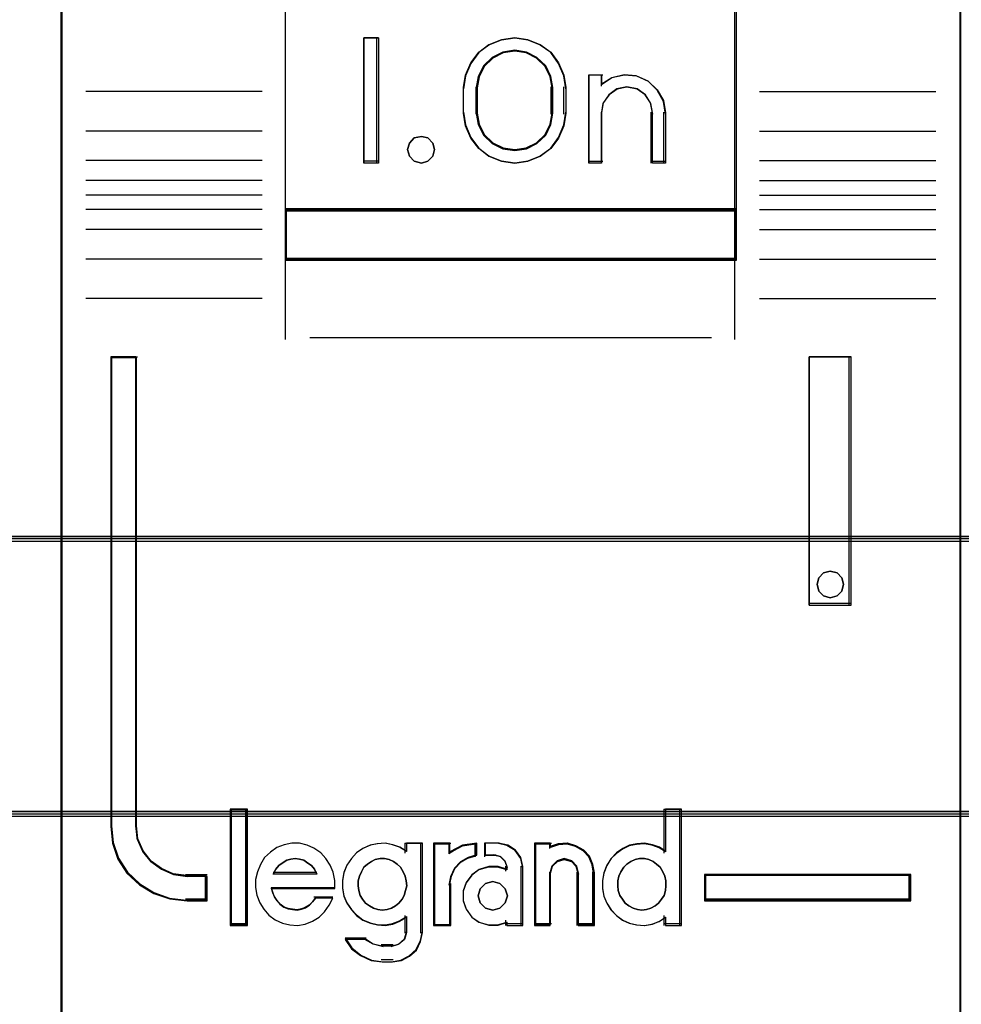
# Model space of a CAD drawing. Header units: millimetres. Extents: x -1290 to 1795, y -4192 to -1311.
# Tile 273 of 656: x 1427.35 to 1431.11, y -3749.12 to -3745.19. Entities that reach past the tile are written whole.
import ezdxf

# ---------------------------------------------------------------- set-up
doc = ezdxf.new("R2010")
doc.units = ezdxf.units.MM
doc.layers.add('30', color=7, linetype='Continuous')
doc.layers.add('45', color=7, linetype='Continuous')
doc.layers.add('Aparatura', color=7, linetype='Continuous', lineweight=13)

# ---------------------------------------------------------------- blocks, each defined once
blk = doc.blocks.new('*U245')
at = {"layer": '45', "color": 7}
for points in [[(279.629142, -533.443271), (207.595016, -533.443271), (207.595016, -615.466039), (279.629142, -615.466039), (279.629142, -533.443271)], [(279.609444, -533.464815), (207.616504, -533.464815), (207.616504, -615.44629), (279.609444, -615.44629), (279.609444, -533.464815)]]:
    blk.add_lwpolyline(points, close=True, dxfattribs=at)
at = {"layer": '45', "color": 139}
blk.add_lwpolyline([(279.629142, -533.443271), (207.595016, -533.443271), (207.595016, -615.466039), (279.629142, -615.466039), (279.629142, -533.443271)], close=True, dxfattribs=at)
blk = doc.blocks.new('*U246')
at = {"layer": '45', "color": 7}
for points in [[(297.575, -533.603058), (279.598701, -533.603058), (279.598701, -615.327797), (297.575, -615.327797), (297.575, -533.603058)], [(284.08427, -579.898183), (293.091222, -579.898183), (293.091222, -575.429535), (284.08427, -575.429535), (284.08427, -579.898183)], [(285.942961, -576.443913), (285.942961, -578.946643), (285.649295, -578.946643), (285.649295, -576.443913), (285.942961, -576.443913)], [(289.644004, -577.18917), (289.683621, -577.439443), (289.683621, -577.951113), (289.644004, -578.201386), (289.536471, -578.446097), (289.383661, -578.657439), (289.174254, -578.807603), (288.925231, -578.907712), (288.664887, -578.946643), (288.398885, -578.907712), (288.149861, -578.807603), (287.946114, -578.657439), (287.787644, -578.446097), (287.680111, -578.201386), (287.640494, -577.951113), (287.640494, -577.439443), (287.680111, -577.18917), (287.787644, -576.944459), (287.946114, -576.733117), (288.149861, -576.582953), (288.398885, -576.482844), (288.664887, -576.443913), (288.925231, -576.482844), (289.174254, -576.582953), (289.383661, -576.733117), (289.536471, -576.944459), (289.644004, -577.18917)], [(289.427559, -577.951209), (289.427559, -577.437746), (289.387719, -577.214502), (289.285272, -577.002419), (289.108837, -576.834986), (288.898253, -576.728945), (288.664903, -576.689877), (288.425862, -576.728945), (288.215278, -576.834986), (288.038843, -577.002419), (287.936396, -577.214502), (287.896556, -577.437746), (287.896556, -577.951209), (287.936396, -578.174454), (288.038843, -578.386536), (288.215278, -578.55397), (288.425862, -578.660011), (288.664903, -578.693498), (288.898253, -578.660011), (289.108837, -578.55397), (289.285272, -578.386536), (289.387719, -578.174454), (289.427559, -577.951209)], [(290.605365, -577.23957), (290.856082, -577.183601), (291.095403, -577.205988), (291.329026, -577.306734), (291.511365, -577.48024), (291.636724, -577.698521), (291.676611, -577.944787), (291.676611, -578.946643), (291.414498, -578.946643), (291.414498, -577.944787), (291.374611, -577.743297), (291.272045, -577.580985), (291.106799, -577.469046), (290.901667, -577.429867), (290.707931, -577.469046), (290.548384, -577.580985), (290.428723, -577.743297), (290.394535, -577.944787), (290.394535, -578.946643), (290.143818, -578.946643), (290.143818, -577.183601), (290.394535, -577.183601), (290.394535, -577.373897), (290.605365, -577.23957)], [(287.027973, -578.545121), (287.063906, -578.675025), (287.027973, -578.804929), (286.932154, -578.90531), (286.800402, -578.946643), (286.656673, -578.90531), (286.566842, -578.804929), (286.524921, -578.675025), (286.566842, -578.545121), (286.656673, -578.444741), (286.800402, -578.415217), (286.932154, -578.444741), (287.027973, -578.545121)], [(293.091222, -579.860481), (284.08427, -579.860481), (284.08427, -580.885631), (293.091222, -580.885631), (293.091222, -579.860481)], [(282.524617, -593.679359), (282.524617, -593.190218), (282.122269, -593.190218), (281.850259, -593.151746), (281.612251, -593.047323), (281.402577, -592.898932), (281.238237, -592.695582), (281.130567, -592.45376), (281.102233, -592.189954), (281.102233, -582.813846), (280.597881, -582.813846), (280.597881, -592.189954), (280.631882, -592.525207), (280.739553, -592.843973), (280.920893, -593.124267), (281.170235, -593.355097), (281.459245, -593.530968), (281.77659, -593.640887), (282.122269, -593.679359), (282.524617, -593.679359)], [(294.545226, -582.813846), (294.545226, -587.774423), (295.383249, -587.774423), (295.383249, -582.813846), (294.545226, -582.813846)], [(295.196982, -587.225682), (295.232835, -587.355586), (295.196982, -587.497299), (295.101373, -587.58587), (294.963936, -587.627204), (294.832474, -587.58587), (294.736866, -587.497299), (294.701013, -587.355586), (294.736866, -587.225682), (294.832474, -587.125301), (294.963936, -587.095777), (295.101373, -587.125301), (295.196982, -587.225682)], [(283.310711, -594.153333), (283.310711, -591.862455), (283.002719, -591.862455), (283.002719, -594.153333), (283.310711, -594.153333)], [(296.57582, -593.153318), (292.453751, -593.153318), (292.453751, -593.679359), (296.57582, -593.679359), (296.57582, -593.153318)]]:
    blk.add_lwpolyline(points, close=True, dxfattribs=at)
at = {"layer": '45', "color": 139}
for points in [[(297.575, -533.603058), (279.598701, -533.603058), (279.598701, -615.327797), (297.575, -615.327797), (297.575, -533.603058)], [(287.063906, -578.675025), (287.027973, -578.545121), (286.932154, -578.444741), (286.800402, -578.415217), (286.656673, -578.444741), (286.566842, -578.545121), (286.524921, -578.675025), (286.566842, -578.804929), (286.656673, -578.90531), (286.800402, -578.946643), (286.932154, -578.90531), (287.027973, -578.804929), (287.063906, -578.675025)], [(295.232835, -587.355586), (295.196982, -587.225682), (295.101373, -587.125301), (294.963936, -587.095777), (294.832474, -587.125301), (294.736866, -587.225682), (294.701013, -587.355586), (294.736866, -587.497299), (294.832474, -587.58587), (294.963936, -587.627204), (295.101373, -587.58587), (295.196982, -587.497299), (295.232835, -587.355586)], [(286.017763, -593.864281), (286.115971, -593.852913), (286.202626, -593.824495), (286.283503, -593.779026), (286.352827, -593.722189), (286.416374, -593.642618), (286.456812, -593.568731), (286.485697, -593.472109), (286.508805, -593.375487), (286.497251, -593.278865), (286.47992, -593.182243), (286.439482, -593.096988), (286.387489, -593.006049), (286.318165, -592.943529), (286.243065, -592.892376), (286.15641, -592.852591), (286.063979, -592.83554), (285.977324, -592.83554), (285.879116, -592.852591), (285.804015, -592.892376), (285.723138, -592.943529), (285.653814, -593.006049), (285.607598, -593.096988), (285.56716, -593.182243), (285.538275, -593.278865), (285.538275, -593.375487), (285.549829, -593.472109), (285.578714, -593.568731), (285.624929, -593.642618), (285.682699, -593.722189), (285.763577, -593.779026), (285.844454, -593.824495), (285.931109, -593.852913), (286.017763, -593.864281)], [(291.20209, -593.864281), (291.294599, -593.852913), (291.381327, -593.824495), (291.468054, -593.779026), (291.537437, -593.722189), (291.595255, -593.642618), (291.647292, -593.568731), (291.676201, -593.472109), (291.681983, -593.375487), (291.681983, -593.278865), (291.664637, -593.182243), (291.624164, -593.096988), (291.566346, -593.006049), (291.496964, -592.943529), (291.427582, -592.892376), (291.340854, -592.852591), (291.254126, -592.83554), (291.155835, -592.83554), (291.069107, -592.852591), (290.982379, -592.892376), (290.901434, -592.943529), (290.843615, -593.006049), (290.785797, -593.096988), (290.745324, -593.182243), (290.722196, -593.278865), (290.722196, -593.375487), (290.73376, -593.472109), (290.762669, -593.568731), (290.814706, -593.642618), (290.872524, -593.722189), (290.941906, -593.779026), (291.028634, -593.824495), (291.115362, -593.852913), (291.20209, -593.864281)], [(288.517911, -593.577023), (288.476342, -593.436326), (288.369451, -593.330802), (288.22693, -593.289766), (288.08441, -593.330802), (287.977519, -593.436326), (287.93595, -593.577023), (287.977519, -593.717721), (288.08441, -593.823244), (288.22693, -593.864281), (288.369451, -593.823244), (288.476342, -593.717721), (288.517911, -593.577023)]]:
    blk.add_lwpolyline(points, close=True, dxfattribs=at)
at = {"layer": '45', "color": 59}
for points in [[(297.557094, -533.622807), (279.618398, -533.622807), (279.618398, -615.309843), (297.557094, -615.309843), (297.557094, -533.622807)], [(284.08427, -579.898183), (293.091222, -579.898183), (293.091222, -575.429535), (284.08427, -575.429535), (284.08427, -579.898183)], [(285.942961, -576.443913), (285.942961, -578.946643), (285.649295, -578.946643), (285.649295, -576.443913), (285.942961, -576.443913)], [(289.644004, -577.18917), (289.683621, -577.439443), (289.683621, -577.951113), (289.644004, -578.201386), (289.536471, -578.446097), (289.383661, -578.657439), (289.174254, -578.807603), (288.925231, -578.907712), (288.664887, -578.946643), (288.398885, -578.907712), (288.149861, -578.807603), (287.946114, -578.657439), (287.787644, -578.446097), (287.680111, -578.201386), (287.640494, -577.951113), (287.640494, -577.439443), (287.680111, -577.18917), (287.787644, -576.944459), (287.946114, -576.733117), (288.149861, -576.582953), (288.398885, -576.482844), (288.664887, -576.443913), (288.925231, -576.482844), (289.174254, -576.582953), (289.383661, -576.733117), (289.536471, -576.944459), (289.644004, -577.18917)], [(289.427559, -577.951209), (289.427559, -577.437746), (289.387719, -577.214502), (289.285272, -577.002419), (289.108837, -576.834986), (288.898253, -576.728945), (288.664903, -576.689877), (288.425862, -576.728945), (288.215278, -576.834986), (288.038843, -577.002419), (287.936396, -577.214502), (287.896556, -577.437746), (287.896556, -577.951209), (287.936396, -578.174454), (288.038843, -578.386536), (288.215278, -578.55397), (288.425862, -578.660011), (288.664903, -578.693498), (288.898253, -578.660011), (289.108837, -578.55397), (289.285272, -578.386536), (289.387719, -578.174454), (289.427559, -577.951209)], [(289.409652, -577.946558), (289.409652, -577.442297), (289.370744, -577.223054), (289.270694, -577.014772), (289.098386, -576.850339), (288.892728, -576.746198), (288.664837, -576.707831), (288.431387, -576.746198), (288.225729, -576.850339), (288.053421, -577.014772), (287.953371, -577.223054), (287.914463, -577.442297), (287.914463, -577.946558), (287.953371, -578.165802), (288.053421, -578.374084), (288.225729, -578.538517), (288.431387, -578.642657), (288.664837, -578.675544), (288.892728, -578.642657), (289.098386, -578.538517), (289.270694, -578.374084), (289.370744, -578.165802), (289.409652, -577.946558)], [(290.605365, -577.23957), (290.856082, -577.183601), (291.095403, -577.205988), (291.329026, -577.306734), (291.511365, -577.48024), (291.636724, -577.698521), (291.676611, -577.944787), (291.676611, -578.946643), (291.414498, -578.946643), (291.414498, -577.944787), (291.374611, -577.743297), (291.272045, -577.580985), (291.106799, -577.469046), (290.901667, -577.429867), (290.707931, -577.469046), (290.548384, -577.580985), (290.428723, -577.743297), (290.394535, -577.944787), (290.394535, -578.946643), (290.143818, -578.946643), (290.143818, -577.183601), (290.394535, -577.183601), (290.394535, -577.373897), (290.605365, -577.23957)], [(287.027973, -578.545121), (287.063906, -578.675025), (287.027973, -578.804929), (286.932154, -578.90531), (286.800402, -578.946643), (286.656673, -578.90531), (286.566842, -578.804929), (286.524921, -578.675025), (286.566842, -578.545121), (286.656673, -578.444741), (286.800402, -578.415217), (286.932154, -578.444741), (287.027973, -578.545121)], [(293.091222, -579.860481), (284.08427, -579.860481), (284.08427, -580.885631), (293.091222, -580.885631), (293.091222, -579.860481)], [(293.073315, -579.878434), (284.102176, -579.878434), (284.102176, -580.865882), (293.073315, -580.865882), (293.073315, -579.878434)], [(294.545226, -582.813846), (294.545226, -587.774423), (295.383249, -587.774423), (295.383249, -582.813846), (294.545226, -582.813846)], [(295.196982, -587.225682), (295.232835, -587.355586), (295.196982, -587.497299), (295.101373, -587.58587), (294.963936, -587.627204), (294.832474, -587.58587), (294.736866, -587.497299), (294.701013, -587.355586), (294.736866, -587.225682), (294.832474, -587.125301), (294.963936, -587.095777), (295.101373, -587.125301), (295.196982, -587.225682)], [(283.328617, -594.171287), (283.328617, -591.844502), (282.984813, -591.844502), (282.984813, -594.171287), (283.328617, -594.171287)], [(290.415996, -593.275085), (290.415996, -593.436513), (290.444439, -593.586807), (290.501326, -593.725969), (290.586657, -593.859565), (290.694742, -593.970894), (290.819893, -594.065524), (290.950733, -594.126755), (291.098639, -594.160154), (291.252234, -594.171287), (291.405829, -594.143455), (291.548046, -594.08779), (291.673198, -594.004293), (291.673198, -594.171287), (291.991765, -594.171287), (291.991765, -591.844502), (291.673198, -591.844502), (291.673198, -592.701738), (291.548046, -592.618241), (291.405829, -592.568143), (291.252234, -592.540311), (291.098639, -592.551444), (290.950733, -592.579276), (290.819893, -592.646074), (290.694742, -592.729571), (290.586657, -592.8409), (290.501326, -592.974496), (290.444439, -593.12479), (290.415996, -593.275085)], [(283.489775, -593.414387), (283.518213, -593.565767), (283.575089, -593.717147), (283.654714, -593.8461), (283.75709, -593.96384), (283.882217, -594.059154), (284.030093, -594.126434), (284.172282, -594.160074), (284.325846, -594.171287), (284.47941, -594.143254), (284.627287, -594.087187), (284.7581, -594.003087), (284.866164, -593.89656), (284.962853, -593.762), (285.031103, -593.621834), (284.684162, -593.621834), (284.627287, -593.69472), (284.559036, -593.762), (284.47941, -593.81246), (284.405472, -593.840494), (284.320159, -593.857314), (284.229158, -593.8461), (284.143844, -593.82928), (284.058531, -593.801247), (283.978905, -593.74518), (283.92203, -593.6779), (283.865154, -593.599407), (283.836716, -593.515307), (283.808278, -593.431207), (285.070916, -593.431207), (285.070916, -593.268614), (285.042478, -593.10602), (284.979915, -592.965854), (284.894602, -592.831294), (284.792226, -592.71916), (284.655724, -592.623847), (284.519223, -592.56778), (284.365659, -592.528534), (284.212095, -592.528534), (284.058531, -592.556567), (283.916342, -592.612634), (283.791216, -592.707947), (283.671777, -592.814474), (283.586464, -592.949034), (283.529588, -593.100414), (283.489775, -593.251794), (283.489775, -593.414387)], [(285.312078, -592.962816), (285.255161, -593.113145), (285.226702, -593.263473), (285.226702, -593.424937), (285.255161, -593.575266), (285.312078, -593.714459), (285.403145, -593.848084), (285.505596, -593.959439), (285.630813, -594.05409), (285.778797, -594.115335), (285.921089, -594.148741), (286.074765, -594.159877), (286.222749, -594.132038), (286.365042, -594.076361), (286.501643, -593.992845), (286.501643, -594.310205), (286.461801, -594.449399), (286.353658, -594.54405), (286.222749, -594.583024), (286.017848, -594.583024), (285.835714, -594.54405), (285.670655, -594.449399), (285.277928, -594.449399), (285.408837, -594.633134), (285.585279, -594.772327), (285.795872, -594.866978), (286.017848, -594.894817), (286.222749, -594.894817), (286.404884, -594.866978), (286.564251, -594.783462), (286.700852, -594.660972), (286.786227, -594.488373), (286.820378, -594.310205), (286.820378, -592.528534), (286.501643, -592.528534), (286.501643, -592.689998), (286.365042, -592.606482), (286.222749, -592.556372), (286.074765, -592.528534), (285.921089, -592.539669), (285.778797, -592.567508), (285.630813, -592.63432), (285.505596, -592.717836), (285.403145, -592.829191), (285.312078, -592.962816)], [(287.042418, -592.528534), (287.042418, -594.171287), (287.367474, -594.171287), (287.367474, -593.347107), (287.396497, -593.184514), (287.471957, -593.02192), (287.593853, -592.898574), (287.738967, -592.814474), (287.9073, -592.764014), (287.9073, -592.528534), (287.622876, -592.56778), (287.367474, -592.70234), (287.367474, -592.528534), (287.042418, -592.528534)], [(287.060324, -592.546487), (287.060324, -594.153333), (287.371921, -594.153333), (287.371921, -593.347168), (287.399742, -593.188129), (287.472077, -593.029089), (287.588926, -592.908439), (287.728031, -592.826177), (287.889394, -592.77682), (287.889394, -592.546487), (287.616747, -592.584876), (287.371921, -592.716495), (287.371921, -592.546487), (287.060324, -592.546487)], [(287.692543, -593.319074), (287.635122, -593.487274), (287.635122, -593.6779), (287.692543, -593.8461), (287.807385, -594.003087), (287.950938, -594.104007), (288.140428, -594.160074), (288.324176, -594.160074), (288.507924, -594.104007), (288.507924, -594.171287), (288.829483, -594.171287), (288.829483, -592.993887), (288.789288, -592.814474), (288.680188, -592.663094), (288.525151, -592.56778), (288.341403, -592.528534), (288.077265, -592.528534), (288.077265, -592.764014), (288.266755, -592.764014), (288.381598, -592.792047), (288.467729, -592.881754), (288.507924, -592.993887), (288.507924, -593.061167), (288.324176, -593.0051), (288.140428, -593.0051), (287.950938, -593.061167), (287.807385, -593.167694), (287.692543, -593.319074)], [(289.062267, -592.528534), (289.062267, -594.171287), (289.371877, -594.171287), (289.371877, -593.117234), (289.412011, -592.977067), (289.515215, -592.881754), (289.652819, -592.842507), (289.80189, -592.881754), (289.893626, -592.977067), (289.933761, -593.117234), (289.933761, -594.171287), (290.254838, -594.171287), (290.254838, -593.117234), (290.22617, -592.949034), (290.157368, -592.78644), (290.042698, -592.663094), (289.887893, -592.578994), (289.721621, -592.528534), (289.538149, -592.539747), (289.371877, -592.595814), (289.371877, -592.528534), (289.062267, -592.528534)], [(289.080174, -592.546487), (289.080174, -594.153333), (289.380486, -594.153333), (289.380486, -593.122319), (289.419415, -592.985216), (289.519519, -592.891986), (289.652991, -592.853598), (289.797586, -592.891986), (289.886567, -592.985216), (289.925496, -593.122319), (289.925496, -594.153333), (290.236931, -594.153333), (290.236931, -593.122319), (290.209124, -592.957796), (290.142388, -592.798756), (290.031162, -592.678106), (289.881006, -592.595844), (289.719727, -592.546487), (289.541764, -592.557455), (289.380486, -592.612297), (289.380486, -592.546487), (289.080174, -592.546487)], [(284.664463, -593.048565), (284.710996, -593.142546), (283.844323, -593.142546), (283.896673, -593.048565), (283.954839, -592.973379), (284.024638, -592.923256), (284.111887, -592.866867), (284.193319, -592.848071), (284.280568, -592.83554), (284.367817, -592.848071), (284.455066, -592.866867), (284.536498, -592.923256), (284.606297, -592.973379), (284.664463, -593.048565)], [(284.710996, -593.142546), (283.844323, -593.142546), (283.896673, -593.048565), (283.954839, -592.973379), (284.024638, -592.923256), (284.111887, -592.866867), (284.193319, -592.848071), (284.280568, -592.83554), (284.367817, -592.848071), (284.455066, -592.866867), (284.536498, -592.923256), (284.606297, -592.973379), (284.664463, -593.048565), (284.710996, -593.142546)], [(286.416374, -593.642618), (286.352827, -593.722189), (286.283503, -593.779026), (286.202626, -593.824495), (286.115971, -593.852913), (286.017763, -593.864281), (285.931109, -593.852913), (285.844454, -593.824495), (285.763577, -593.779026), (285.682699, -593.722189), (285.624929, -593.642618), (285.578714, -593.568731), (285.549829, -593.472109), (285.538275, -593.375487), (285.538275, -593.278865), (285.56716, -593.182243), (285.607598, -593.096988), (285.653814, -593.006049), (285.723138, -592.943529), (285.804015, -592.892376), (285.879116, -592.852591), (285.977324, -592.83554), (286.063979, -592.83554), (286.15641, -592.852591), (286.243065, -592.892376), (286.318165, -592.943529), (286.387489, -593.006049), (286.439482, -593.096988), (286.47992, -593.182243), (286.497251, -593.278865), (286.508805, -593.375487), (286.485697, -593.472109), (286.456812, -593.568731), (286.416374, -593.642618)], [(285.607598, -593.096988), (285.653814, -593.006049), (285.723138, -592.943529), (285.804015, -592.892376), (285.879116, -592.852591), (285.977324, -592.83554), (286.063979, -592.83554), (286.15641, -592.852591), (286.243065, -592.892376), (286.318165, -592.943529), (286.387489, -593.006049), (286.439482, -593.096988), (286.47992, -593.182243), (286.497251, -593.278865), (286.508805, -593.375487), (286.485697, -593.472109), (286.456812, -593.568731), (286.416374, -593.642618), (286.352827, -593.722189), (286.283503, -593.779026), (286.202626, -593.824495), (286.115971, -593.852913), (286.017763, -593.864281), (285.931109, -593.852913), (285.844454, -593.824495), (285.763577, -593.779026), (285.682699, -593.722189), (285.624929, -593.642618), (285.578714, -593.568731), (285.549829, -593.472109), (285.538275, -593.375487), (285.538275, -593.278865), (285.56716, -593.182243), (285.607598, -593.096988)], [(291.340854, -592.852591), (291.427582, -592.892376), (291.496964, -592.943529), (291.566346, -593.006049), (291.624164, -593.096988), (291.664637, -593.182243), (291.681983, -593.278865), (291.681983, -593.375487), (291.676201, -593.472109), (291.647292, -593.568731), (291.595255, -593.642618), (291.537437, -593.722189), (291.468054, -593.779026), (291.381327, -593.824495), (291.294599, -593.852913), (291.20209, -593.864281), (291.115362, -593.852913), (291.028634, -593.824495), (290.941906, -593.779026), (290.872524, -593.722189), (290.814706, -593.642618), (290.762669, -593.568731), (290.73376, -593.472109), (290.722196, -593.375487), (290.722196, -593.278865), (290.745324, -593.182243), (290.785797, -593.096988), (290.843615, -593.006049), (290.901434, -592.943529), (290.982379, -592.892376), (291.069107, -592.852591), (291.155835, -592.83554), (291.254126, -592.83554), (291.340854, -592.852591)], [(290.745324, -593.182243), (290.785797, -593.096988), (290.843615, -593.006049), (290.901434, -592.943529), (290.982379, -592.892376), (291.069107, -592.852591), (291.155835, -592.83554), (291.254126, -592.83554), (291.340854, -592.852591), (291.427582, -592.892376), (291.496964, -592.943529), (291.566346, -593.006049), (291.624164, -593.096988), (291.664637, -593.182243), (291.681983, -593.278865), (291.681983, -593.375487), (291.676201, -593.472109), (291.647292, -593.568731), (291.595255, -593.642618), (291.537437, -593.722189), (291.468054, -593.779026), (291.381327, -593.824495), (291.294599, -593.852913), (291.20209, -593.864281), (291.115362, -593.852913), (291.028634, -593.824495), (290.941906, -593.779026), (290.872524, -593.722189), (290.814706, -593.642618), (290.762669, -593.568731), (290.73376, -593.472109), (290.722196, -593.375487), (290.722196, -593.278865), (290.745324, -593.182243)], [(296.557913, -593.171272), (292.471658, -593.171272), (292.471658, -593.661405), (296.557913, -593.661405), (296.557913, -593.171272)], [(288.476342, -593.436326), (288.517911, -593.577023), (288.476342, -593.717721), (288.369451, -593.823244), (288.22693, -593.864281), (288.08441, -593.823244), (287.977519, -593.717721), (287.93595, -593.577023), (287.977519, -593.436326), (288.08441, -593.330802), (288.22693, -593.289766), (288.369451, -593.330802), (288.476342, -593.436326)], [(287.93595, -593.577023), (287.977519, -593.436326), (288.08441, -593.330802), (288.22693, -593.289766), (288.369451, -593.330802), (288.476342, -593.436326), (288.517911, -593.577023), (288.476342, -593.717721), (288.369451, -593.823244), (288.22693, -593.864281), (288.08441, -593.823244), (287.977519, -593.717721), (287.93595, -593.577023)]]:
    blk.add_lwpolyline(points, close=True, dxfattribs=at)
at = {"layer": '45', "color": 139}
for points in [[(284.08427, -569.745429), (284.08427, -580.885631)], [(293.051827, -569.745429), (293.051827, -580.885631)], [(285.942961, -576.443913), (285.649295, -576.443913)], [(285.649295, -576.443913), (285.649295, -578.946643)], [(285.903567, -576.443913), (285.903567, -578.946643)], [(289.683621, -577.461881), (289.644004, -577.205967), (289.536471, -576.955741), (289.383661, -576.739635), (289.174254, -576.586087), (288.925231, -576.483722), (288.664887, -576.443913), (288.398885, -576.483722), (288.149861, -576.586087), (287.946114, -576.739635), (287.787644, -576.955741), (287.680111, -577.205967), (287.640494, -577.461881)], [(289.427559, -577.461881), (289.387719, -577.231432), (289.285272, -577.012506), (289.108837, -576.839669), (288.898253, -576.730206), (288.664903, -576.689877), (288.425862, -576.730206), (288.215278, -576.839669), (288.038843, -577.012506), (287.936396, -577.231432), (287.896556, -577.461881)], [(290.143818, -577.183601), (290.42674, -577.183601)], [(290.143818, -577.183601), (290.143818, -578.946643)], [(290.389136, -577.183601), (290.389136, -577.408021)], [(291.676611, -577.966377), (291.636556, -577.713126), (291.51067, -577.488653), (291.327562, -577.310226), (291.092956, -577.206623), (290.852627, -577.183601), (290.600854, -577.241158), (290.389136, -577.379295)], [(287.640494, -577.966377), (287.640494, -577.424179)], [(287.896556, -577.966377), (287.896556, -577.424179)], [(289.389955, -577.966377), (289.389955, -577.424179)], [(289.644227, -577.966377), (289.644227, -577.424179)], [(291.420548, -577.966377), (291.380214, -577.754213), (291.276496, -577.583302), (291.109396, -577.465433), (290.901961, -577.424179), (290.70605, -577.465433), (290.544712, -577.583302), (290.423709, -577.754213), (290.389136, -577.966377)], [(283.622283, -577.517537), (280.098291, -577.517537)], [(293.551418, -577.517537), (297.07541, -577.517537)], [(287.640494, -577.926879), (287.680111, -578.183244), (287.787644, -578.433913), (287.946114, -578.650399), (288.149861, -578.804218), (288.398885, -578.906764), (288.664887, -578.946643), (288.925231, -578.906764), (289.174254, -578.804218), (289.383661, -578.650399), (289.536471, -578.433913), (289.644004, -578.183244), (289.683621, -577.926879)], [(287.896556, -577.926879), (287.936396, -578.157441), (288.038843, -578.376475), (288.215278, -578.549396), (288.425862, -578.658913), (288.664903, -578.693498), (288.898253, -578.658913), (289.108837, -578.549396), (289.285272, -578.376475), (289.387719, -578.157441), (289.427559, -577.926879)], [(290.389136, -577.926879), (290.389136, -578.946643)], [(291.381154, -577.926879), (291.381154, -578.946643)], [(291.637217, -577.926879), (291.637217, -578.946643)], [(283.622283, -578.3057), (280.098291, -578.3057)], [(293.551418, -578.3057), (297.07541, -578.3057)], [(283.622283, -578.890987), (280.098291, -578.890987)], [(285.942961, -578.908941), (285.649295, -578.908941)], [(290.143818, -578.908941), (290.42674, -578.908941)], [(291.381154, -578.908941), (291.676611, -578.908941)], [(293.551418, -578.890987), (297.07541, -578.890987)], [(283.622283, -579.291352), (280.098291, -579.291352)], [(293.551418, -579.291352), (297.07541, -579.291352)], [(283.622283, -579.587586), (280.098291, -579.587586)], [(293.551418, -579.587586), (297.07541, -579.587586)], [(283.622283, -579.871253), (280.098291, -579.871253)], [(284.08427, -579.860481), (293.091222, -579.860481)], [(293.551418, -579.871253), (297.07541, -579.871253)], [(283.622283, -580.271618), (280.098291, -580.271618)], [(293.551418, -580.271618), (297.07541, -580.271618)], [(283.622283, -580.864086), (280.098291, -580.864086)], [(284.08427, -580.846133), (293.091222, -580.846133)], [(284.08427, -580.846133), (284.08427, -582.467342)], [(293.051827, -580.846133), (293.051827, -582.467342)], [(293.551418, -580.864086), (297.07541, -580.864086)], [(283.622283, -581.646863), (280.098291, -581.646863)], [(293.551418, -581.646863), (297.07541, -581.646863)], [(284.576698, -582.429639), (292.597003, -582.429639)], [(280.597881, -582.813846), (280.597881, -592.194597)], [(280.597881, -582.813846), (281.131494, -582.813846)], [(281.0921, -582.813846), (281.0921, -592.194597)], [(294.545226, -587.774423), (294.545226, -582.813846)], [(294.545226, -582.813846), (295.383249, -582.813846)], [(295.343855, -587.774423), (295.343855, -582.813846)], [(294.545226, -587.736721), (295.383249, -587.736721)], [(282.984813, -591.844502), (282.984813, -594.171287)], [(282.984813, -591.844502), (283.328617, -591.844502)], [(283.289223, -591.844502), (283.289223, -594.171287)], [(291.642589, -591.844502), (291.642589, -592.726023)], [(291.642589, -591.844502), (291.991765, -591.844502)], [(291.954161, -591.844502), (291.954161, -594.171287)], [(280.597881, -592.156894), (280.63203, -592.499589), (280.740168, -592.82543), (280.922294, -593.111946), (281.172719, -593.3479), (281.462983, -593.527674), (281.781705, -593.640033), (282.128884, -593.679359)], [(281.0921, -592.156894), (281.120899, -592.429631), (281.230338, -592.67964), (281.397375, -592.889874), (281.610492, -593.043289), (281.852408, -593.151247), (282.128884, -593.191021)], [(285.070916, -593.431207), (285.070916, -593.268614), (285.042478, -593.10602), (284.979915, -592.965854), (284.894602, -592.831294), (284.792226, -592.71916), (284.655724, -592.623847), (284.519223, -592.56778), (284.365659, -592.528534), (284.212095, -592.528534), (284.058531, -592.556567), (283.916342, -592.612634), (283.791216, -592.707947), (283.671777, -592.814474), (283.586464, -592.949034), (283.529588, -593.100414), (283.489775, -593.251794), (283.489775, -593.414387), (283.518213, -593.565767), (283.575089, -593.717147), (283.654714, -593.8461), (283.75709, -593.96384), (283.882217, -594.059154), (284.030093, -594.126434), (284.172282, -594.160074), (284.325846, -594.171287), (284.47941, -594.143254), (284.627287, -594.087187), (284.7581, -594.003087), (284.866164, -593.89656), (284.962853, -593.762), (285.031103, -593.621834)], [(286.508805, -592.691127), (286.371437, -592.607027), (286.228345, -592.556567), (286.07953, -592.528534), (285.92499, -592.539747), (285.781899, -592.56778), (285.633083, -592.63506), (285.507162, -592.71916), (285.404136, -592.831294), (285.312557, -592.965854), (285.255321, -593.117234), (285.226702, -593.268614), (285.226702, -593.431207), (285.255321, -593.582587), (285.312557, -593.722754), (285.404136, -593.857314), (285.507162, -593.969447), (285.633083, -594.06476), (285.781899, -594.126434), (285.92499, -594.160074), (286.07953, -594.171287), (286.228345, -594.143254), (286.371437, -594.087187), (286.508805, -594.003087)], [(286.469411, -592.528534), (286.469411, -592.726023)], [(286.469411, -592.528534), (286.820378, -592.528534)], [(286.780983, -592.528534), (286.780983, -594.320302)], [(287.042418, -592.528534), (287.042418, -594.171287)], [(287.042418, -592.528534), (287.391594, -592.528534)], [(287.9073, -592.528534), (287.614828, -592.57556), (287.3522, -592.736795)], [(287.3522, -592.528534), (287.3522, -592.736795)], [(287.867906, -592.528534), (287.867906, -592.797837)], [(288.063086, -592.528534), (288.063086, -592.797837)], [(288.356752, -592.528534), (288.063086, -592.528534)], [(288.829483, -593.022257), (288.787308, -592.831906), (288.672833, -592.671297), (288.510158, -592.570173), (288.317358, -592.528534)], [(289.062267, -592.528534), (289.062267, -594.171287)], [(289.062267, -592.528534), (289.400699, -592.528534)], [(290.254838, -593.142546), (290.225827, -592.967114), (290.156201, -592.79753), (290.040158, -592.668879), (289.883499, -592.581163), (289.715237, -592.528534), (289.529568, -592.540229), (289.361305, -592.598706)], [(289.361305, -592.528534), (289.361305, -592.632664)], [(291.681983, -592.691127), (291.555957, -592.607027), (291.412746, -592.556567), (291.258078, -592.528534), (291.10341, -592.539747), (290.95447, -592.56778), (290.822716, -592.63506), (290.69669, -592.71916), (290.587849, -592.831294), (290.501922, -592.965854), (290.444638, -593.117234), (290.415996, -593.268614), (290.415996, -593.431207), (290.444638, -593.582587), (290.501922, -593.722754), (290.587849, -593.857314), (290.69669, -593.969447), (290.822716, -594.06476), (290.95447, -594.126434), (291.10341, -594.160074), (291.258078, -594.171287), (291.412746, -594.143254), (291.555957, -594.087187), (291.681983, -594.003087)], [(287.9073, -592.758339), (287.734204, -592.811009), (287.584984, -592.898792), (287.459638, -593.02754), (287.382044, -593.197253), (287.3522, -593.366966)], [(288.063086, -592.758339), (288.285126, -592.758339)], [(288.517911, -593.022257), (288.472547, -592.893517), (288.375341, -592.790525), (288.245732, -592.758339)], [(284.710996, -593.142546), (284.664463, -593.048565), (284.606297, -592.973379), (284.536498, -592.923256), (284.455066, -592.866867), (284.367817, -592.848071), (284.280568, -592.83554), (284.193319, -592.848071), (284.111887, -592.866867), (284.024638, -592.923256), (283.954839, -592.973379), (283.896673, -593.048565), (283.844323, -593.142546)], [(288.517911, -593.050181), (288.33206, -592.993531), (288.14621, -592.993531), (287.954552, -593.050181), (287.809356, -593.157816), (287.6932, -593.31077), (287.635122, -593.480719), (287.635122, -593.673328), (287.6932, -593.843277), (287.809356, -594.001896), (287.954552, -594.103865), (288.14621, -594.160515), (288.33206, -594.160515), (288.517911, -594.103865)], [(288.478516, -592.982759), (288.478516, -593.08689)], [(288.790089, -592.982759), (288.790089, -594.171287)], [(289.945056, -593.142546), (289.903359, -592.98591), (289.808053, -592.879398), (289.65318, -592.83554), (289.510221, -592.879398), (289.403001, -592.98591), (289.361305, -593.142546)], [(282.09128, -593.153318), (282.524617, -593.153318)], [(282.485223, -593.153318), (282.485223, -593.679359)], [(282.485223, -593.153318), (282.485223, -593.679359)], [(283.844323, -593.104844), (284.710996, -593.104844)], [(289.361305, -593.104844), (289.361305, -594.171287)], [(289.905662, -593.104844), (289.905662, -594.171287)], [(290.217234, -593.104844), (290.217234, -594.171287)], [(292.453751, -593.153318), (296.57582, -593.153318)], [(292.453751, -593.153318), (292.453751, -593.679359)], [(296.538216, -593.679359), (296.538216, -593.153318)], [(287.042418, -594.171287), (287.391594, -594.171287), (287.391594, -593.329264)], [(283.801348, -593.410055), (285.070916, -593.410055)], [(283.801348, -593.410055), (283.8303, -593.499705), (283.859253, -593.589354), (283.917158, -593.673028), (283.975064, -593.744747), (284.056131, -593.804514), (284.142989, -593.834397), (284.229847, -593.852327), (284.322496, -593.864281), (284.409354, -593.846351), (284.484631, -593.816467), (284.565698, -593.762677), (284.635184, -593.690958), (284.69309, -593.613261)], [(282.09128, -593.639861), (282.524617, -593.639861)], [(284.655486, -593.596772), (285.031522, -593.596772)], [(292.453751, -593.639861), (296.57582, -593.639861)], [(286.469411, -593.968411), (286.469411, -594.320302)], [(291.642589, -593.968411), (291.642589, -594.171287)], [(282.984813, -594.133584), (283.328617, -594.133584)], [(288.478516, -594.067156), (288.478516, -594.171287)], [(288.478516, -594.133584), (288.829483, -594.133584)], [(289.062267, -594.133584), (289.400699, -594.133584)], [(289.905662, -594.133584), (290.254838, -594.133584)], [(291.642589, -594.133584), (291.991765, -594.133584)], [(286.199023, -594.894817), (286.388388, -594.865578), (286.554083, -594.777862), (286.696107, -594.649211), (286.784872, -594.467932), (286.820378, -594.280804)], [(286.199023, -594.58781), (286.344431, -594.543952), (286.464551, -594.43744), (286.508805, -594.280804)], [(285.27684, -594.419046), (285.411166, -594.615302), (285.592215, -594.76398), (285.808304, -594.865081), (286.036075, -594.894817)], [(285.27684, -594.419046), (285.697642, -594.419046)], [(285.660039, -594.419046), (285.83881, -594.538587), (286.036075, -594.58781)], [(285.998471, -594.550108), (286.236627, -594.550108)], [(286.236627, -594.857114), (285.998471, -594.857114)]]:
    blk.add_lwpolyline(points, dxfattribs=at)
at = {"layer": '45', "color": 1}
for points in [[(282.524617, -593.679359), (282.524617, -593.190218), (282.122269, -593.190218), (281.850259, -593.151746), (281.612251, -593.047323), (281.402577, -592.898932), (281.238237, -592.695582), (281.130567, -592.45376), (281.102233, -592.189954), (281.102233, -582.813846), (280.597881, -582.813846), (280.597881, -592.189954), (280.631882, -592.525207), (280.739553, -592.843973), (280.920893, -593.124267), (281.170235, -593.355097), (281.459245, -593.530968), (281.77659, -593.640887), (282.122269, -593.679359), (282.524617, -593.679359)], [(282.50492, -593.661405), (282.50492, -593.173881), (282.110425, -593.173881), (281.843724, -593.135536), (281.61036, -593.031458), (281.404778, -592.883558), (281.243646, -592.680879), (281.138077, -592.439856), (281.110296, -592.176922), (281.110296, -582.8318), (280.615788, -582.8318), (280.615788, -592.176922), (280.649125, -592.511068), (280.754694, -592.82878), (280.932495, -593.108147), (281.176971, -593.338215), (281.460341, -593.513504), (281.771492, -593.62306), (282.110425, -593.661405), (282.50492, -593.661405)], [(296.57582, -593.153318), (292.453751, -593.153318), (292.453751, -593.679359), (296.57582, -593.679359), (296.57582, -593.153318)]]:
    blk.add_lwpolyline(points, close=True, dxfattribs=at)
blk = doc.blocks.new('*U250')
at = {"layer": '30', "color": 7}
for points in [[(764.77794, -712.718838), (117.314203, -712.718838), (117.314203, -714.223573), (117.314203, -735.289866), (117.314203, -736.794601), (764.77794, -736.794601), (764.77794, -735.289866), (764.77794, -714.223573), (764.77794, -712.718838)], [(764.77794, -712.718838), (117.314203, -712.718838), (117.314203, -714.223573), (117.314203, -735.289866), (117.314203, -736.794601), (764.77794, -736.794601), (764.77794, -735.289866), (764.77794, -714.223573), (764.77794, -712.718838)], [(117.314203, -736.697652), (764.77794, -736.697652), (117.314203, -736.697652)], [(764.77794, -736.697652), (117.314203, -736.697652), (117.314203, -739.700946), (117.314203, -742.2884), (764.77794, -742.2884), (764.77794, -739.700946), (764.77794, -736.697652)], [(764.77794, -736.697652), (117.314203, -736.697652), (117.314203, -739.700946), (117.314203, -742.2884), (764.77794, -742.2884), (764.77794, -739.700946), (764.77794, -736.697652)], [(764.731383, -736.744331), (117.360759, -736.744331), (117.360759, -739.697474), (117.360759, -742.24172), (764.731383, -742.24172), (764.731383, -739.697474), (764.731383, -736.744331)], [(117.314203, -742.193246), (764.77794, -742.193246), (117.314203, -742.193246)]]:
    blk.add_lwpolyline(points, close=True, dxfattribs=at)

msp = doc.modelspace()

# ---------------------------------------------------------------- block references
at = {"layer": 'Aparatura', "color": 7, "lineweight": 13, "xscale": 0.2, "yscale": 0.2, "zscale": 0.2}
for name, p in [('*U250', (1388.9844, -3599.9102)), ('*U245', (1371.5972, -3629.9699)), ('*U246', (1371.5972, -3629.9699))]:
    msp.add_blockref(name, p, dxfattribs=at)

doc.saveas('drawing.dxf')
